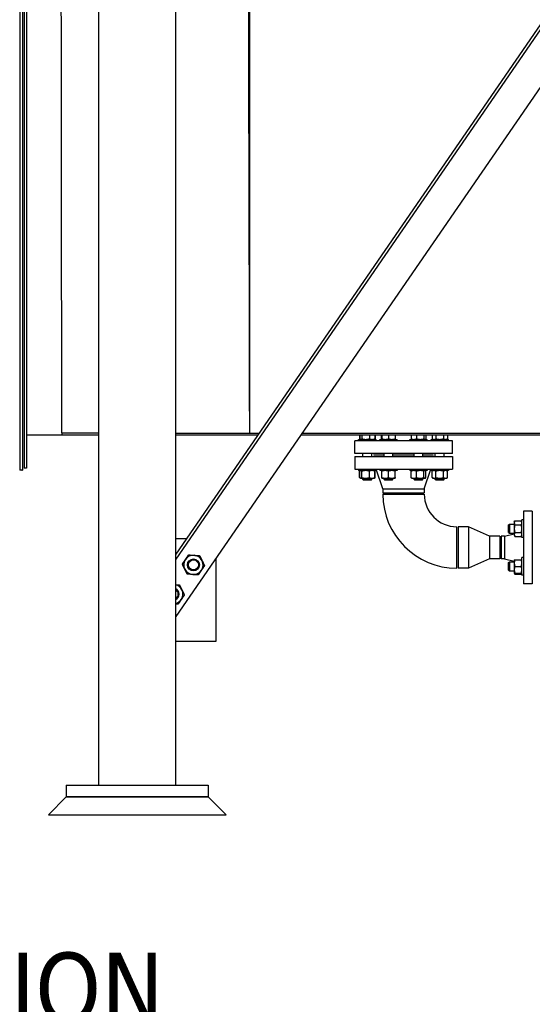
# Model space of a CAD drawing. Header units: inches. Extents: x 24 to 1128, y -94 to 748.
# Tile 505 of 573: x 983 to 1026, y 111 to 195. Entities that reach past the tile are written whole.
import ezdxf

# ---------------------------------------------------------------- set-up
doc = ezdxf.new("R2010")
doc.units = ezdxf.units.IN
doc.header["$LTSCALE"] = 32
doc.header["$MEASUREMENT"] = 0
doc.layers.add('Symbol (ANSI)', color=7, linetype='Continuous', lineweight=25)
doc.layers.add('Visible (ANSI)', color=7, linetype='Continuous', lineweight=30)
doc.styles.add('Label Text (ANSI)', font='tahomabd.ttf')

msp = doc.modelspace()

# ---------------------------------------------------------------- linework, layer by layer
at = {"layer": 'Visible (ANSI)'}
for p, q in [((989.44066, 130.00112), (989.44066, 283.93862)), ((995.94066, 130.00112), (995.94066, 283.93862)), ((982.75416, 271.65737), (982.75416, 156.59497)), ((983.00416, 271.65737), (983.00416, 156.59497)), ((983.12916, 271.50112), (983.12916, 156.75112)), ((983.31666, 271.50112), (983.31666, 156.75112)), ((1068.44066, 254.77837), (995.94066, 149.51284)), ((1068.44066, 254.33762), (995.94066, 149.0721)), ((1068.44066, 249.48941), (995.94066, 144.22388)), ((1002.19166, 159.71012), (1002.19166, 240.41334)), ((986.31666, 159.75112), (986.31666, 159.56362)), ((1002.19166, 159.71012), (1002.96388, 159.71012)), ((1006.60657, 159.71012), (1033.19166, 159.71012)), ((983.31666, 159.56362), (986.31666, 159.56362)), ((986.31666, 159.56362), (989.44066, 159.56362)), ((995.94066, 159.56362), (1002.86298, 159.56362)), ((1006.50567, 159.56362), (1033.19166, 159.56362)), ((1011.06166, 157.99762), (1011.06166, 159.05762)), ((1019.31166, 159.05762), (1011.06166, 159.05762)), ((1011.39412, 159.05762), (1011.39412, 159.19162)), ((1011.39412, 159.19162), (1012.86312, 159.19162)), ((1011.4791, 159.56362), (1011.4791, 159.24187)), ((1011.54628, 159.20308), (1011.4791, 159.24187)), ((1011.50123, 159.56362), (1011.50123, 159.24187)), ((1011.56612, 159.19162), (1011.54628, 159.20308)), ((1011.66934, 159.56362), (1011.66934, 159.24187)), ((1012.29673, 159.56362), (1012.29673, 159.24187)), ((1012.69112, 159.19162), (1012.71096, 159.20308)), ((1012.71096, 159.20308), (1012.77814, 159.24187)), ((1012.75601, 159.56362), (1012.75601, 159.24187)), ((1012.77814, 159.56362), (1012.77814, 159.24187)), ((1012.86312, 159.05762), (1012.86312, 159.19162)), ((1013.18548, 159.05762), (1013.18548, 159.19162)), ((1013.18548, 159.19162), (1014.65448, 159.19162)), ((1013.29259, 159.56362), (1013.29259, 159.24187)), ((1013.35748, 159.19162), (1013.33764, 159.20308)), ((1013.35748, 159.56362), (1013.35748, 159.24187)), ((1013.91998, 159.56362), (1013.91998, 159.24187)), ((1014.48248, 159.56362), (1014.48248, 159.24187)), ((1014.65448, 159.05762), (1014.65448, 159.19162)), ((1015.71885, 159.05762), (1015.71885, 159.19162)), ((1015.71885, 159.19162), (1017.18785, 159.19162)), ((1015.82596, 159.56362), (1015.82596, 159.24187)), ((1015.89085, 159.19162), (1015.871, 159.20308)), ((1016.28524, 159.56362), (1016.28524, 159.24187)), ((1016.91262, 159.56362), (1016.91262, 159.24187)), ((1017.01585, 159.19162), (1017.03569, 159.20308)), ((1017.08073, 159.56362), (1017.08073, 159.24187)), ((1017.18785, 159.05762), (1017.18785, 159.19162)), ((1017.5102, 159.05762), (1017.5102, 159.19162)), ((1017.5102, 159.19162), (1018.9792, 159.19162)), ((1017.59519, 159.56362), (1017.59519, 159.24187)), ((1017.6822, 159.19162), (1017.59519, 159.24187)), ((1017.91995, 159.56362), (1017.91995, 159.24187)), ((1018.56946, 159.56362), (1018.56946, 159.24187)), ((1018.8072, 159.19162), (1018.89422, 159.24187)), ((1018.89422, 159.56362), (1018.89422, 159.24187)), ((1018.9792, 159.05762), (1018.9792, 159.19162)), ((1019.31166, 157.99762), (1019.31166, 159.05762)), ((1019.31166, 157.99762), (1011.06166, 157.99762)), ((1011.75362, 157.74762), (1011.75362, 157.99762)), ((1012.50362, 157.74762), (1012.50362, 157.99762)), ((1012.68666, 157.93762), (1012.68666, 157.99762)), ((1013.54498, 157.93762), (1012.68666, 157.93762)), ((1013.54498, 157.74762), (1013.54498, 157.99762)), ((1014.29498, 157.74762), (1014.29498, 157.99762)), ((1016.07835, 157.93762), (1014.29498, 157.93762)), ((1016.07835, 157.74762), (1016.07835, 157.99762)), ((1016.82835, 157.74762), (1016.82835, 157.99762)), ((1017.68666, 157.93762), (1016.82835, 157.93762)), ((1017.68666, 157.93762), (1017.68666, 157.99762)), ((1017.8697, 157.74762), (1017.8697, 157.99762)), ((1018.6197, 157.74762), (1018.6197, 157.99762)), ((1011.06166, 157.74762), (1011.06166, 156.68762)), ((1011.06166, 157.74762), (1019.31166, 157.74762)), ((1012.68666, 157.80762), (1012.68666, 157.74762)), ((1012.68666, 157.80762), (1013.54498, 157.80762)), ((1014.29498, 157.80762), (1016.07835, 157.80762)), ((1016.82835, 157.80762), (1017.68666, 157.80762)), ((1017.68666, 157.80762), (1017.68666, 157.74762)), ((1019.31166, 157.74762), (1019.31166, 156.68762)), ((982.94416, 156.59497), (982.75416, 156.59497)), ((982.94416, 156.59497), (983.00416, 156.59497)), ((983.31666, 156.75112), (983.12916, 156.75112)), ((1011.06166, 156.68762), (1019.31166, 156.68762)), ((1011.39412, 156.68762), (1011.39412, 156.55362)), ((1012.86312, 156.55362), (1011.39412, 156.55362)), ((1011.54628, 156.54217), (1011.4791, 156.50338)), ((1011.4791, 155.96287), (1011.4791, 156.50338)), ((1011.50123, 155.96287), (1011.50123, 156.50338)), ((1011.56612, 156.55362), (1011.54628, 156.54217)), ((1011.66934, 155.96287), (1011.66934, 156.50338)), ((1012.29673, 155.96287), (1012.29673, 156.50338)), ((1012.69112, 156.55362), (1012.71096, 156.54217)), ((1012.71096, 156.54217), (1012.77814, 156.50338)), ((1012.75601, 155.96287), (1012.75601, 156.50338)), ((1012.77814, 155.96287), (1012.77814, 156.50338)), ((1012.86312, 156.68762), (1012.86312, 156.55362)), ((1013.43666, 155.02762), (1012.87666, 156.68762)), ((1013.18548, 156.68762), (1013.18548, 156.55362)), ((1014.65448, 156.55362), (1013.18548, 156.55362)), ((1013.35748, 155.96287), (1013.35748, 156.50338)), ((1013.91998, 155.96287), (1013.91998, 156.50338)), ((1014.48248, 155.96287), (1014.48248, 156.50338)), ((1014.65448, 156.68762), (1014.65448, 156.55362)), ((1015.71885, 156.68762), (1015.71885, 156.55362)), ((1017.18785, 156.55362), (1015.71885, 156.55362)), ((1015.82596, 155.96287), (1015.82596, 156.50338)), ((1015.89085, 156.55362), (1015.871, 156.54217)), ((1016.28524, 155.96287), (1016.28524, 156.50338)), ((1016.91262, 155.96287), (1016.91262, 156.50338)), ((1016.93666, 155.02762), (1017.49666, 156.68762)), ((1017.01585, 156.55362), (1017.03569, 156.54217)), ((1017.08073, 155.96287), (1017.08073, 156.50338)), ((1017.18785, 156.68762), (1017.18785, 156.55362)), ((1017.5102, 156.68762), (1017.5102, 156.55362)), ((1018.9792, 156.55362), (1017.5102, 156.55362)), ((1017.6822, 156.55362), (1017.59519, 156.50338)), ((1017.59519, 155.96287), (1017.59519, 156.50338)), ((1017.91995, 155.96287), (1017.91995, 156.50338)), ((1018.56946, 155.96287), (1018.56946, 156.50338)), ((1018.8072, 156.55362), (1018.89422, 156.50338)), ((1018.89422, 155.96287), (1018.89422, 156.50338)), ((1018.9792, 156.68762), (1018.9792, 156.55362)), ((1011.54628, 155.92408), (1011.4791, 155.96287)), ((1011.56612, 155.91262), (1011.54628, 155.92408)), ((1011.56612, 155.91262), (1011.58529, 155.91262)), ((1011.58529, 155.91262), (1011.98304, 155.91262)), ((1011.75362, 155.81262), (1011.75362, 155.91262)), ((1011.81612, 155.75012), (1011.75362, 155.81262)), ((1011.75362, 155.81262), (1012.50362, 155.81262)), ((1012.44112, 155.75012), (1011.81612, 155.75012)), ((1011.98304, 155.91262), (1012.52637, 155.91262)), ((1012.44112, 155.75012), (1012.50362, 155.81262)), ((1012.50362, 155.81262), (1012.50362, 155.91262)), ((1012.52637, 155.91262), (1012.69112, 155.91262)), ((1012.69112, 155.91262), (1012.71096, 155.92408)), ((1012.71096, 155.92408), (1012.77814, 155.96287)), ((1013.35748, 155.91262), (1013.63873, 155.91262)), ((1013.54498, 155.81262), (1013.54498, 155.91262)), ((1013.60748, 155.75012), (1013.54498, 155.81262)), ((1013.54498, 155.81262), (1014.29498, 155.81262)), ((1014.23248, 155.75012), (1013.60748, 155.75012)), ((1013.63873, 155.91262), (1014.20123, 155.91262)), ((1014.20123, 155.91262), (1014.48248, 155.91262)), ((1014.23248, 155.75012), (1014.29498, 155.81262)), ((1014.29498, 155.81262), (1014.29498, 155.91262)), ((1015.89085, 155.91262), (1015.871, 155.92408)), ((1015.89085, 155.91262), (1016.0556, 155.91262)), ((1016.0556, 155.91262), (1016.59893, 155.91262)), ((1016.07835, 155.81262), (1016.07835, 155.91262)), ((1016.14085, 155.75012), (1016.07835, 155.81262)), ((1016.07835, 155.81262), (1016.82835, 155.81262)), ((1016.76585, 155.75012), (1016.14085, 155.75012)), ((1016.59893, 155.91262), (1016.99668, 155.91262)), ((1016.76585, 155.75012), (1016.82835, 155.81262)), ((1016.82835, 155.81262), (1016.82835, 155.91262)), ((1016.99668, 155.91262), (1017.01585, 155.91262)), ((1017.01585, 155.91262), (1017.03569, 155.92408)), ((1017.6822, 155.91262), (1017.59519, 155.96287)), ((1017.6822, 155.91262), (1017.75757, 155.91262)), ((1017.75757, 155.91262), (1018.2447, 155.91262)), ((1017.8697, 155.81262), (1017.8697, 155.91262)), ((1017.9322, 155.75012), (1017.8697, 155.81262)), ((1017.8697, 155.81262), (1018.6197, 155.81262)), ((1018.5572, 155.75012), (1017.9322, 155.75012)), ((1018.2447, 155.91262), (1018.73184, 155.91262)), ((1018.5572, 155.75012), (1018.6197, 155.81262)), ((1018.6197, 155.81262), (1018.6197, 155.91262)), ((1018.73184, 155.91262), (1018.8072, 155.91262)), ((1018.8072, 155.91262), (1018.89422, 155.96287)), ((1013.43666, 155.02762), (1013.43666, 154.68762)), ((1013.43666, 155.02762), (1016.93666, 155.02762)), ((1013.43666, 154.68762), (1016.93666, 154.68762)), ((1016.93666, 155.02762), (1016.93666, 154.68762)), ((1013.43666, 154.56262), (1016.93666, 154.56262)), ((1026.06666, 153.12262), (1025.31666, 153.12262)), ((1025.31666, 153.12262), (1025.31666, 147.00262)), ((1026.06666, 153.12262), (1026.06666, 147.00262)), ((1024.54166, 152.21611), (1024.5919, 152.30313)), ((1024.54166, 152.21611), (1024.54166, 152.14075)), ((1024.54166, 152.14075), (1024.54166, 151.65361)), ((1024.5919, 152.30313), (1025.13242, 152.30313)), ((1025.18266, 152.21611), (1025.13242, 152.30313)), ((1025.31666, 152.38811), (1025.18266, 152.38811)), ((1025.18266, 150.91911), (1025.18266, 152.38811)), ((1019.68666, 148.31262), (1019.68666, 151.81262)), ((1020.68666, 151.81262), (1019.81166, 151.81262)), ((1019.81166, 151.81262), (1019.81166, 148.31262)), ((1022.43666, 151.01262), (1020.68666, 151.81262)), ((1020.68666, 151.81262), (1020.68666, 148.31262)), ((1024.06416, 151.96611), (1024.12666, 152.02861)), ((1024.06416, 151.34111), (1024.06416, 151.96611)), ((1024.06416, 151.34111), (1024.12666, 151.27861)), ((1024.12666, 152.02861), (1024.12666, 151.27861)), ((1024.12666, 152.02861), (1024.54166, 152.02861)), ((1024.54166, 151.65361), (1024.54166, 151.16648)), ((1024.5919, 151.97837), (1025.13242, 151.97837)), ((1024.5919, 151.32886), (1025.13242, 151.32886)), ((995.94066, 150.8222), (996.84246, 150.8222)), ((1023.31166, 151.01262), (1022.43666, 151.01262)), ((1022.43666, 151.01262), (1022.43666, 149.11262)), ((1023.31166, 151.01262), (1023.31166, 149.11262)), ((1023.72889, 151.01262), (1023.43666, 151.01262)), ((1023.43666, 151.01262), (1023.43666, 149.11262)), ((1023.72889, 151.01262), (1024.54166, 151.23018)), ((1023.72889, 151.01262), (1023.72889, 149.11262)), ((1024.12666, 151.27861), (1024.54166, 151.27861)), ((1024.54166, 151.16648), (1024.54166, 151.09111)), ((1024.54166, 151.09111), (1024.5919, 151.0041)), ((1024.5919, 151.0041), (1025.13242, 151.0041)), ((1025.18266, 151.09111), (1025.13242, 151.0041)), ((1025.31666, 150.91911), (1025.18266, 150.91911)), ((999.31316, 149.12054), (999.31316, 142.12054)), ((1022.43666, 149.11262), (1020.68666, 148.31262)), ((1023.31166, 149.11262), (1022.43666, 149.11262)), ((1023.72889, 149.11262), (1023.43666, 149.11262)), ((1023.72889, 149.11262), (1024.54166, 148.89507)), ((1024.06416, 148.78413), (1024.12666, 148.84663)), ((1024.12666, 148.84663), (1024.12666, 148.09663)), ((1024.12666, 148.84663), (1024.54166, 148.84663)), ((1024.54166, 149.03413), (1024.54166, 148.75288)), ((1024.5919, 149.03413), (1025.13242, 149.03413)), ((1025.31666, 149.20613), (1025.18266, 149.20613)), ((1025.18266, 147.73713), (1025.18266, 149.20613)), ((1020.68666, 148.31262), (1019.81166, 148.31262)), ((1024.06416, 148.15913), (1024.06416, 148.78413)), ((1024.06416, 148.15913), (1024.12666, 148.09663)), ((1024.12666, 148.09663), (1024.54166, 148.09663)), ((1024.54166, 148.75288), (1024.54166, 148.19038)), ((1024.54166, 148.19038), (1024.54166, 147.90913)), ((1024.5919, 148.47163), (1025.13242, 148.47163)), ((1024.54166, 147.90913), (1024.5919, 147.82212)), ((1024.5919, 147.90913), (1025.13242, 147.90913)), ((1024.5919, 147.82212), (1025.13242, 147.82212)), ((1025.18266, 147.90913), (1025.13242, 147.82212)), ((1025.31666, 147.73713), (1025.18266, 147.73713)), ((1026.06666, 147.00262), (1025.31666, 147.00262)), ((999.31316, 142.12054), (995.94066, 142.12054)), ((986.69066, 130.00112), (986.69066, 129.00112)), ((986.69066, 130.00112), (998.69066, 130.00112)), ((998.69066, 130.00112), (998.69066, 129.00112)), ((985.19066, 127.50112), (986.69066, 129.00112)), ((986.69066, 129.00112), (998.69066, 129.00112)), ((998.69066, 129.00112), (986.69066, 129.00112)), ((1000.19066, 127.50112), (998.69066, 129.00112)), ((985.19066, 127.50112), (1000.19066, 127.50112))]:
    msp.add_line(p, q, dxfattribs=at)
for radius in [0.50016, 0.5, 0.42331]:
    msp.add_circle((997.43288, 148.59422), radius, dxfattribs=at)
for centre, radius, start, end in [((1015.18666, 163.49762), 4.4, 243.3918977, 244.5025887), ((1015.18666, 163.49762), 4.4, 295.4974113, 296.6081023), ((1019.68666, 154.56262), 6.25, 180, 270), ((1019.68666, 154.56262), 2.75, 180, 270), ((997.43288, 148.59422), 0.8125, 145.9239415, 205.9239415), ((997.43288, 148.59422), 0.8125, 85.9239415, 145.9239415), ((997.43288, 148.59422), 0.8125, 25.9239415, 85.9239415), ((997.43288, 148.59422), 0.8125, 325.9239415, 25.9239415), ((997.43288, 148.59422), 0.8125, 205.9239415, 265.9239415), ((997.43288, 148.59422), 0.8125, 265.9239415, 325.9239415), ((995.73122, 146.12351), 0.8125, 26.1051473, 75.061768), ((995.73122, 146.12351), 0.50016, 294.7560757, 65.2439243), ((995.73122, 146.12351), 0.5, 294.7644374, 65.2355626), ((995.73122, 146.12351), 0.42332, 299.6546966, 60.3453034), ((995.73122, 146.12351), 0.8125, 326.1051473, 26.1051473), ((995.73122, 146.12351), 0.8125, 284.938232, 326.1051473)]:
    msp.add_arc(centre, radius, start, end, dxfattribs=at)
for points, knots in [([(986.31666, 159.75112), (986.31665, 159.75767), (986.31665, 159.76422), (986.29241, 178.07045), (986.26939, 196.37015), (986.23576, 232.77729), (986.22396, 250.94149), (986.21492, 268.68862)], [-0.04987484, -0.04987484, -0.04987484, -0.04987484, 0, 0, 139.44377307, 139.44377307, 277.42255741, 277.42255741, 277.42255741, 277.42255741]), ([(1002.19166, 159.71012), (1002.15769, 172.8636), (1002.12515, 186.01933), (1002.10211, 199.17556), (1002.07791, 212.98902), (1002.06269, 226.80268), (1002.05208, 240.61592)], [0, 0, 0, 0, 102.71638261, 102.71638261, 102.71638261, 210.56410684, 210.56410684, 210.56410684, 210.56410684])]:
    msp.add_open_spline(points, degree=3, knots=knots, dxfattribs=at)
for points in [[(986.31666, 159.75112), (987.358, 159.74837), (988.39933, 159.74561), (989.44066, 159.74286)], [(995.94066, 159.72588), (998.02433, 159.72052), (1000.108, 159.71524), (1002.19166, 159.71012)]]:
    msp.add_open_spline(points, degree=3, dxfattribs=at)
for points, weights in [([(1011.4791, 159.24187), (1011.50279, 159.22819), (1011.52499, 159.21838)], [1, 1.01005189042, 1.01477953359]), ([(1011.50123, 159.24187), (1011.54628, 159.19162), (1011.58529, 159.19162)], [1, 1.0379548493, 1]), ([(1011.58529, 159.19162), (1011.6243, 159.19162), (1011.66934, 159.24187)], [1, 1.0379548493, 1]), ([(1011.66934, 159.24187), (1011.83745, 159.19162), (1011.98304, 159.19162)], [1, 1.0379548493, 1]), ([(1011.98304, 159.19162), (1012.12862, 159.19162), (1012.29673, 159.24187)], [1, 1.0379548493, 1]), ([(1012.29673, 159.24187), (1012.41979, 159.19162), (1012.52637, 159.19162)], [1, 1.0379548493, 1]), ([(1012.52637, 159.19162), (1012.63295, 159.19162), (1012.75601, 159.24187)], [1, 1.0379548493, 1]), ([(1012.75601, 159.24187), (1012.73226, 159.21538), (1012.71096, 159.20308)], [1, 1.01965956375, 1.01895290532]), ([(1012.73226, 159.21838), (1012.75446, 159.22819), (1012.77814, 159.24187)], [1.01477953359, 1.01005189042, 1]), ([(1013.33764, 159.20308), (1013.31634, 159.21538), (1013.29259, 159.24187)], [1.01895290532, 1.01965956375, 1]), ([(1013.29259, 159.24187), (1013.32609, 159.22819), (1013.35748, 159.21838)], [1, 1.01005189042, 1.01477953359]), ([(1013.35748, 159.24187), (1013.5082, 159.19162), (1013.63873, 159.19162)], [1, 1.0379548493, 1]), ([(1013.35748, 159.19162), (1013.35748, 159.19162), (1013.35748, 159.24187)], [1, 1.0379548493, 1]), ([(1013.63873, 159.19162), (1013.76926, 159.19162), (1013.91998, 159.24187)], [1, 1.0379548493, 1]), ([(1013.91998, 159.24187), (1014.0707, 159.19162), (1014.20123, 159.19162)], [1, 1.0379548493, 1]), ([(1014.20123, 159.19162), (1014.33176, 159.19162), (1014.48248, 159.24187)], [1, 1.0379548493, 1]), ([(1014.48248, 159.24187), (1014.48248, 159.19162), (1014.48248, 159.19162)], [1, 1.0379548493, 1]), ([(1015.82596, 159.24187), (1015.94902, 159.19162), (1016.0556, 159.19162)], [1, 1.0379548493, 1]), ([(1015.871, 159.20308), (1015.84971, 159.21538), (1015.82596, 159.24187)], [1.01895290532, 1.01965956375, 1]), ([(1016.0556, 159.19162), (1016.16217, 159.19162), (1016.28524, 159.24187)], [1, 1.0379548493, 1]), ([(1016.28524, 159.24187), (1016.45335, 159.19162), (1016.59893, 159.19162)], [1, 1.0379548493, 1]), ([(1016.59893, 159.19162), (1016.74452, 159.19162), (1016.91262, 159.24187)], [1, 1.0379548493, 1]), ([(1016.91262, 159.24187), (1016.95767, 159.19162), (1016.99668, 159.19162)], [1, 1.0379548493, 1]), ([(1016.99668, 159.19162), (1017.03569, 159.19162), (1017.08073, 159.24187)], [1, 1.0379548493, 1]), ([(1017.59519, 159.24187), (1017.6822, 159.19162), (1017.75757, 159.19162)], [1, 1.0379548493, 1]), ([(1017.75757, 159.19162), (1017.83293, 159.19162), (1017.91995, 159.24187)], [1, 1.0379548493, 1]), ([(1017.91995, 159.24187), (1018.09398, 159.19162), (1018.2447, 159.19162)], [1, 1.0379548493, 1]), ([(1018.2447, 159.19162), (1018.39543, 159.19162), (1018.56946, 159.24187)], [1, 1.0379548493, 1]), ([(1018.56946, 159.24187), (1018.65648, 159.19162), (1018.73184, 159.19162)], [1, 1.0379548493, 1]), ([(1018.73184, 159.19162), (1018.8072, 159.19162), (1018.89422, 159.24187)], [1, 1.0379548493, 1]), ([(1011.52499, 156.52687), (1011.50279, 156.51706), (1011.4791, 156.50338)], [1.01477953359, 1.01005189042, 1]), ([(1011.58529, 156.55362), (1011.54628, 156.55362), (1011.50123, 156.50338)], [1, 1.0379548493, 1]), ([(1011.66934, 156.50338), (1011.6243, 156.55362), (1011.58529, 156.55362)], [1, 1.0379548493, 1]), ([(1011.98304, 156.55362), (1011.83745, 156.55362), (1011.66934, 156.50338)], [1, 1.0379548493, 1]), ([(1012.29673, 156.50338), (1012.12862, 156.55362), (1011.98304, 156.55362)], [1, 1.0379548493, 1]), ([(1012.52637, 156.55362), (1012.41979, 156.55362), (1012.29673, 156.50338)], [1, 1.0379548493, 1]), ([(1012.75601, 156.50338), (1012.63295, 156.55362), (1012.52637, 156.55362)], [1, 1.0379548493, 1]), ([(1012.71096, 156.54217), (1012.73226, 156.52987), (1012.75601, 156.50338)], [1.01895290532, 1.01965956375, 1]), ([(1012.77814, 156.50338), (1012.75446, 156.51706), (1012.73226, 156.52687)], [1, 1.01005189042, 1.01477953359]), ([(1013.35748, 156.50338), (1013.35748, 156.55362), (1013.35748, 156.55362)], [1, 1.0379548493, 1]), ([(1013.63873, 156.55362), (1013.5082, 156.55362), (1013.35748, 156.50338)], [1, 1.0379548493, 1]), ([(1013.91998, 156.50338), (1013.76926, 156.55362), (1013.63873, 156.55362)], [1, 1.0379548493, 1]), ([(1014.20123, 156.55362), (1014.0707, 156.55362), (1013.91998, 156.50338)], [1, 1.0379548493, 1]), ([(1014.48248, 156.50338), (1014.33176, 156.55362), (1014.20123, 156.55362)], [1, 1.0379548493, 1]), ([(1014.48248, 156.55362), (1014.48248, 156.55362), (1014.48248, 156.50338)], [1, 1.0379548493, 1]), ([(1016.0556, 156.55362), (1015.94902, 156.55362), (1015.82596, 156.50338)], [1, 1.0379548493, 1]), ([(1015.82596, 156.50338), (1015.84971, 156.52987), (1015.871, 156.54217)], [1, 1.01965956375, 1.01895290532]), ([(1016.28524, 156.50338), (1016.16217, 156.55362), (1016.0556, 156.55362)], [1, 1.0379548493, 1]), ([(1016.59893, 156.55362), (1016.45335, 156.55362), (1016.28524, 156.50338)], [1, 1.0379548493, 1]), ([(1016.91262, 156.50338), (1016.74452, 156.55362), (1016.59893, 156.55362)], [1, 1.0379548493, 1]), ([(1016.99668, 156.55362), (1016.95767, 156.55362), (1016.91262, 156.50338)], [1, 1.0379548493, 1]), ([(1017.08073, 156.50338), (1017.03569, 156.55362), (1016.99668, 156.55362)], [1, 1.0379548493, 1]), ([(1017.75757, 156.55362), (1017.6822, 156.55362), (1017.59519, 156.50338)], [1, 1.0379548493, 1]), ([(1017.91995, 156.50338), (1017.83293, 156.55362), (1017.75757, 156.55362)], [1, 1.0379548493, 1]), ([(1018.2447, 156.55362), (1018.09398, 156.55362), (1017.91995, 156.50338)], [1, 1.0379548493, 1]), ([(1018.56946, 156.50338), (1018.39543, 156.55362), (1018.2447, 156.55362)], [1, 1.0379548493, 1]), ([(1018.73184, 156.55362), (1018.65648, 156.55362), (1018.56946, 156.50338)], [1, 1.0379548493, 1]), ([(1018.89422, 156.50338), (1018.8072, 156.55362), (1018.73184, 156.55362)], [1, 1.0379548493, 1]), ([(1011.4791, 155.96287), (1011.50279, 155.94919), (1011.52499, 155.93938)], [1, 1.01005189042, 1.01477953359]), ([(1011.50123, 155.96287), (1011.54628, 155.91262), (1011.58529, 155.91262)], [1, 1.0379548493, 1]), ([(1011.58529, 155.91262), (1011.6243, 155.91262), (1011.66934, 155.96287)], [1, 1.0379548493, 1]), ([(1011.66934, 155.96287), (1011.83745, 155.91262), (1011.98304, 155.91262)], [1, 1.0379548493, 1]), ([(1011.98304, 155.91262), (1012.12862, 155.91262), (1012.29673, 155.96287)], [1, 1.0379548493, 1]), ([(1012.29673, 155.96287), (1012.41979, 155.91262), (1012.52637, 155.91262)], [1, 1.0379548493, 1]), ([(1012.52637, 155.91262), (1012.63295, 155.91262), (1012.75601, 155.96287)], [1, 1.0379548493, 1]), ([(1012.75601, 155.96287), (1012.73226, 155.93638), (1012.71096, 155.92408)], [1, 1.01965956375, 1.01895290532]), ([(1012.73226, 155.93938), (1012.75446, 155.94919), (1012.77814, 155.96287)], [1.01477953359, 1.01005189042, 1]), ([(1013.35748, 155.91262), (1013.35748, 155.91262), (1013.35748, 155.96287)], [1, 1.0379548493, 1]), ([(1013.35748, 155.96287), (1013.5082, 155.91262), (1013.63873, 155.91262)], [1, 1.0379548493, 1]), ([(1013.63873, 155.91262), (1013.76926, 155.91262), (1013.91998, 155.96287)], [1, 1.0379548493, 1]), ([(1013.91998, 155.96287), (1014.0707, 155.91262), (1014.20123, 155.91262)], [1, 1.0379548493, 1]), ([(1014.20123, 155.91262), (1014.33176, 155.91262), (1014.48248, 155.96287)], [1, 1.0379548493, 1]), ([(1014.48248, 155.96287), (1014.48248, 155.91262), (1014.48248, 155.91262)], [1, 1.0379548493, 1]), ([(1015.871, 155.92408), (1015.84971, 155.93638), (1015.82596, 155.96287)], [1.01895290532, 1.01965956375, 1]), ([(1015.82596, 155.96287), (1015.94902, 155.91262), (1016.0556, 155.91262)], [1, 1.0379548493, 1]), ([(1016.0556, 155.91262), (1016.16217, 155.91262), (1016.28524, 155.96287)], [1, 1.0379548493, 1]), ([(1016.28524, 155.96287), (1016.45335, 155.91262), (1016.59893, 155.91262)], [1, 1.0379548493, 1]), ([(1016.59893, 155.91262), (1016.74452, 155.91262), (1016.91262, 155.96287)], [1, 1.0379548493, 1]), ([(1016.91262, 155.96287), (1016.95767, 155.91262), (1016.99668, 155.91262)], [1, 1.0379548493, 1]), ([(1016.99668, 155.91262), (1017.03569, 155.91262), (1017.08073, 155.96287)], [1, 1.0379548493, 1]), ([(1017.59519, 155.96287), (1017.6822, 155.91262), (1017.75757, 155.91262)], [1, 1.0379548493, 1]), ([(1017.75757, 155.91262), (1017.83293, 155.91262), (1017.91995, 155.96287)], [1, 1.0379548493, 1]), ([(1017.91995, 155.96287), (1018.09398, 155.91262), (1018.2447, 155.91262)], [1, 1.0379548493, 1]), ([(1018.2447, 155.91262), (1018.39543, 155.91262), (1018.56946, 155.96287)], [1, 1.0379548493, 1]), ([(1018.56946, 155.96287), (1018.65648, 155.91262), (1018.73184, 155.91262)], [1, 1.0379548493, 1]), ([(1018.73184, 155.91262), (1018.8072, 155.91262), (1018.89422, 155.96287)], [1, 1.0379548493, 1]), ([(1024.5919, 152.30313), (1024.54166, 152.21611), (1024.54166, 152.14075)], [1, 1.0379548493, 1]), ([(1024.54166, 152.14075), (1024.54166, 152.06539), (1024.5919, 151.97837)], [1, 1.0379548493, 1]), ([(1025.18266, 152.14075), (1025.18266, 152.21611), (1025.13242, 152.30313)], [1, 1.0379548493, 1]), ([(1025.13242, 151.97837), (1025.18266, 152.06539), (1025.18266, 152.14075)], [1, 1.0379548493, 1]), ([(1024.5919, 151.97837), (1024.54166, 151.80434), (1024.54166, 151.65361)], [1, 1.0379548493, 1]), ([(1024.54166, 151.65361), (1024.54166, 151.50289), (1024.5919, 151.32886)], [1, 1.0379548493, 1]), ([(1024.5919, 151.32886), (1024.54166, 151.24184), (1024.54166, 151.16648)], [1, 1.0379548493, 1]), ([(1025.18266, 151.65361), (1025.18266, 151.80434), (1025.13242, 151.97837)], [1, 1.0379548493, 1]), ([(1025.13242, 151.32886), (1025.18266, 151.50289), (1025.18266, 151.65361)], [1, 1.0379548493, 1]), ([(1025.18266, 151.16648), (1025.18266, 151.24184), (1025.13242, 151.32886)], [1, 1.0379548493, 1]), ([(1024.54166, 151.16648), (1024.54166, 151.09111), (1024.5919, 151.0041)], [1, 1.0379548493, 1]), ([(1025.13242, 151.0041), (1025.18266, 151.09111), (1025.18266, 151.16648)], [1, 1.0379548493, 1]), ([(996.49705, 148.6609), (996.63791, 148.86913), (996.75989, 149.04945)], [1, 1.0379548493, 1]), ([(996.75989, 149.04945), (996.88187, 149.22978), (997.02272, 149.438)], [1, 1.0379548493, 1]), ([(997.02272, 149.438), (997.27347, 149.42014), (997.49063, 149.40466)], [1, 1.0379548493, 1]), ([(997.49063, 149.40466), (997.70779, 149.38919), (997.95854, 149.37132)], [1, 1.0379548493, 1]), ([(997.95854, 149.37132), (998.06844, 149.14522), (998.16362, 148.94942)], [1, 1.0379548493, 1]), ([(998.16362, 148.94942), (998.2588, 148.75362), (998.3687, 148.52753)], [1, 1.0379548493, 1]), ([(1024.54166, 149.03413), (1024.54166, 149.03413), (1024.5919, 149.03413)], [1, 1.0379548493, 1]), ([(1024.5919, 149.03413), (1024.54166, 148.88341), (1024.54166, 148.75288)], [1, 1.0379548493, 1]), ([(1025.18266, 148.75288), (1025.18266, 148.88341), (1025.13242, 149.03413)], [1, 1.0379548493, 1]), ([(1025.13242, 149.03413), (1025.18266, 149.03413), (1025.18266, 149.03413)], [1, 1.0379548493, 1]), ([(996.70213, 148.23901), (996.60696, 148.43481), (996.49705, 148.6609)], [1, 1.0379548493, 1]), ([(996.90721, 147.81711), (996.79731, 148.04321), (996.70213, 148.23901)], [1, 1.0379548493, 1]), ([(998.10587, 148.13898), (997.98388, 147.95865), (997.84303, 147.75043)], [1, 1.0379548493, 1]), ([(998.3687, 148.52753), (998.22785, 148.3193), (998.10587, 148.13898)], [1, 1.0379548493, 1]), ([(1024.54166, 148.75288), (1024.54166, 148.62236), (1024.5919, 148.47163)], [1, 1.0379548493, 1]), ([(1024.5919, 148.47163), (1024.54166, 148.32091), (1024.54166, 148.19038)], [1, 1.0379548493, 1]), ([(1024.54166, 148.19038), (1024.54166, 148.05986), (1024.5919, 147.90913)], [1, 1.0379548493, 1]), ([(1025.13242, 148.47163), (1025.18266, 148.62236), (1025.18266, 148.75288)], [1, 1.0379548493, 1]), ([(1025.18266, 148.19038), (1025.18266, 148.32091), (1025.13242, 148.47163)], [1, 1.0379548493, 1]), ([(1025.13242, 147.90913), (1025.18266, 148.05986), (1025.18266, 148.19038)], [1, 1.0379548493, 1]), ([(997.37512, 147.78377), (997.15796, 147.79925), (996.90721, 147.81711)], [1, 1.0379548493, 1]), ([(997.84303, 147.75043), (997.59228, 147.7683), (997.37512, 147.78377)], [1, 1.0379548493, 1]), ([(1024.5919, 147.90913), (1024.54166, 147.90913), (1024.54166, 147.90913)], [1, 1.0379548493, 1]), ([(1024.55312, 147.90913), (1024.56541, 147.868), (1024.5919, 147.82212)], [1.01895290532, 1.01965956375, 1]), ([(1025.13242, 147.82212), (1025.15891, 147.868), (1025.17121, 147.90913)], [1, 1.01965956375, 1.01895290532]), ([(1025.18266, 147.90913), (1025.18266, 147.90913), (1025.13242, 147.90913)], [1, 1.0379548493, 1]), ([(995.94066, 146.92364), (996.08767, 146.91363), (996.25442, 146.90227)], [1.01711780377, 1.02491803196, 1]), ([(996.25442, 146.90227), (996.36504, 146.67653), (996.46083, 146.48103)], [1, 1.0379548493, 1]), ([(996.46083, 146.48103), (996.55663, 146.28553), (996.66725, 146.05979)], [1, 1.0379548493, 1]), ([(996.40564, 145.67041), (996.28423, 145.4897), (996.14404, 145.28103)], [1, 1.0379548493, 1]), ([(996.66725, 146.05979), (996.52705, 145.85112), (996.40564, 145.67041)], [1, 1.0379548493, 1]), ([(996.14404, 145.28103), (996.03762, 145.28827), (995.94066, 145.29487)], [1, 1.01576105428, 1.01843230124])]:
    msp.add_rational_spline(points, weights, degree=2, dxfattribs=at)

# ---------------------------------------------------------------- texts
at = {"layer": 'Symbol (ANSI)', "insert": (933.53996, 109.72586), "char_height": 6.0159999, "attachment_point": 7, "style": 'Label Text (ANSI)'}
msp.add_mtext('REAR ELEVATION', dxfattribs=at)

doc.saveas('drawing.dxf')
